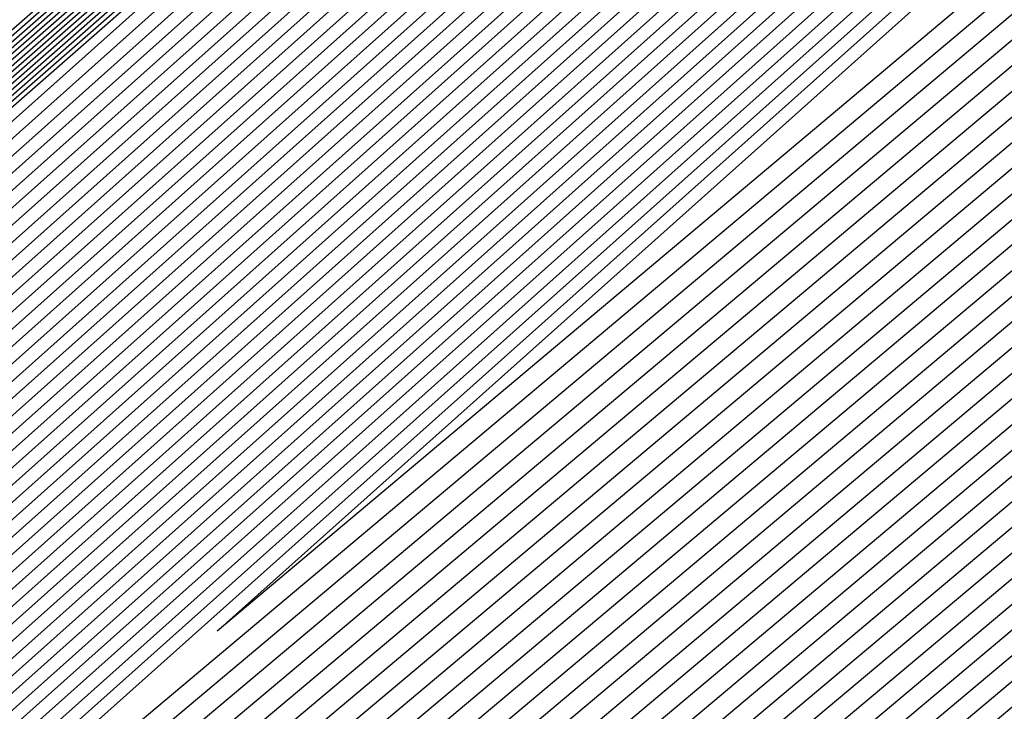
# Model space of a CAD drawing. Extents: x 3249832 to 3255657, y 13789405 to 13793316.
# Tile 1018 of 1056: x 3253212.833 to 3253212.995, y 13791261.223 to 13791261.337. Entities that reach past the tile are written whole.
import ezdxf

# ---------------------------------------------------------------- set-up
doc = ezdxf.new("R2010")
doc.units = 0
doc.header["$LTSCALE"] = 100
doc.header["$MEASUREMENT"] = 0
for name, color, linetype in [('GRATIO_03231_CON', 1, 'CONTINUOUS'), ('GRATIO_0323_ICON', 1, 'CONTINUOUS'), ('TARGETS_EAST', 7, 'CONTINUOUS')]:
    doc.layers.add(name, color=color, linetype=linetype)

# ---------------------------------------------------------------- blocks, each defined once
blk = doc.blocks.new('Gratio_032316_contours')
at = {"layer": 'GRATIO_03231_CON', "color": 5, "linetype": 'Continuous', "flags": 128}
for points in [[(3253266.87636, 13791307.55532), (3253255.85727, 13791297.96842), (3253249.67048, 13791292.64395), (3253247.36261, 13791290.71454), (3253247.01219, 13791290.46171), (3253246.63362, 13791290.12893), (3253243.98452, 13791287.80744), (3253236.75838, 13791281.55041), (3253224.17594, 13791270.72101), (3253211.56711, 13791259.92236), (3253205.78911, 13791255.06754), (3253205.78911, 13791255.06754), (3253211.41709, 13791260.09437), (3253223.89811, 13791271.03953), (3253236.39717, 13791281.9644), (3253243.59719, 13791288.25117), (3253246.25263, 13791290.56509), (3253246.63586, 13791290.89224), (3253246.96491, 13791291.16898), (3253249.24048, 13791293.13303), (3253255.40897, 13791298.4724), (3253266.44556, 13791308.0292)], [(3253266.76123, 13791307.45805), (3253255.8055, 13791297.92629), (3253249.65427, 13791292.63247), (3253247.35964, 13791290.71418), (3253247.01125, 13791290.46279), (3253246.63395, 13791290.13104), (3253243.9935, 13791287.8171), (3253236.79092, 13791281.58047), (3253224.2495, 13791270.78638), (3253211.68179, 13791260.02293), (3253205.92262, 13791255.18394), (3253205.92262, 13791255.18394), (3253211.53225, 13791260.19438), (3253223.97258, 13791271.10386), (3253236.43089, 13791281.99311), (3253243.60744, 13791288.25937), (3253246.25427, 13791290.56571), (3253246.63635, 13791290.89167), (3253246.96371, 13791291.1666), (3253249.22643, 13791293.11909), (3253255.35964, 13791298.42753), (3253266.33287, 13791307.92924)], [(3253266.64611, 13791307.36077), (3253255.75373, 13791297.88417), (3253249.63805, 13791292.621), (3253247.35667, 13791290.71382), (3253247.0103, 13791290.46387), (3253246.63428, 13791290.13316), (3253244.00248, 13791287.82676), (3253236.82346, 13791281.61053), (3253224.32306, 13791270.85174), (3253211.79646, 13791260.1235), (3253206.05613, 13791255.30034), (3253206.05613, 13791255.30033), (3253211.64741, 13791260.29439), (3253224.04705, 13791271.16818), (3253236.46461, 13791282.02182), (3253243.6177, 13791288.26758), (3253246.2559, 13791290.56633), (3253246.63684, 13791290.8911), (3253246.96251, 13791291.16422), (3253249.21238, 13791293.10515), (3253255.31032, 13791298.38266), (3253266.22019, 13791307.82929)], [(3253266.53099, 13791307.2635), (3253255.70196, 13791297.84205), (3253249.62183, 13791292.60952), (3253247.35371, 13791290.71345), (3253247.00936, 13791290.46494), (3253246.63461, 13791290.13527), (3253244.01147, 13791287.83642), (3253236.856, 13791281.64058), (3253224.39663, 13791270.9171), (3253211.91113, 13791260.22407), (3253206.18963, 13791255.41673), (3253206.18963, 13791255.41673), (3253211.76257, 13791260.3944), (3253224.12152, 13791271.23251), (3253236.49833, 13791282.05053), (3253243.62795, 13791288.27578), (3253246.25754, 13791290.56695), (3253246.63734, 13791290.89054), (3253246.96131, 13791291.16183), (3253249.19833, 13791293.09121), (3253255.26099, 13791298.33779), (3253266.1075, 13791307.72933)], [(3253266.30074, 13791307.06895), (3253255.59843, 13791297.7578), (3253249.5894, 13791292.58657), (3253247.34778, 13791290.71273), (3253247.00747, 13791290.4671), (3253246.63526, 13791290.13949), (3253244.02943, 13791287.85574), (3253236.92109, 13791281.7007), (3253224.54375, 13791271.04783), (3253212.14047, 13791260.42521), (3253206.45665, 13791255.64953), (3253206.45665, 13791255.64953), (3253211.99289, 13791260.59441), (3253224.27046, 13791271.36115), (3253236.56577, 13791282.10794), (3253243.64845, 13791288.29219), (3253246.2608, 13791290.56818), (3253246.63832, 13791290.8894), (3253246.95892, 13791291.15707), (3253249.17024, 13791293.06333), (3253255.16235, 13791298.24805), (3253265.88213, 13791307.52942)], [(3253266.18562, 13791306.97167), (3253255.54666, 13791297.71567), (3253249.57318, 13791292.57509), (3253247.34481, 13791290.71237), (3253247.00652, 13791290.46817), (3253246.63559, 13791290.1416), (3253244.03841, 13791287.86541), (3253236.95363, 13791281.73076), (3253224.61732, 13791271.1132), (3253212.25514, 13791260.52577), (3253206.59016, 13791255.76592), (3253206.59016, 13791255.76592), (3253212.10805, 13791260.69442), (3253224.34492, 13791271.42548), (3253236.59949, 13791282.13665), (3253243.6587, 13791288.3004), (3253246.26244, 13791290.5688), (3253246.63881, 13791290.88883), (3253246.95772, 13791291.15468), (3253249.15619, 13791293.04939), (3253255.11302, 13791298.20318), (3253265.76944, 13791307.42947)], [(3253266.07049, 13791306.8744), (3253255.49489, 13791297.67355), (3253249.55697, 13791292.56362), (3253247.34184, 13791290.712), (3253247.00558, 13791290.46925), (3253246.63592, 13791290.14371), (3253244.04739, 13791287.87507), (3253236.98617, 13791281.76081), (3253224.69088, 13791271.17856), (3253212.36981, 13791260.62634), (3253206.72366, 13791255.88232), (3253206.72367, 13791255.88232), (3253212.22321, 13791260.79443), (3253224.41939, 13791271.4898), (3253236.63321, 13791282.16536), (3253243.66895, 13791288.30861), (3253246.26407, 13791290.56942), (3253246.6393, 13791290.88827), (3253246.95652, 13791291.1523), (3253249.14214, 13791293.03545), (3253255.0637, 13791298.15831), (3253265.65676, 13791307.32951)], [(3253265.95537, 13791306.77712), (3253255.44312, 13791297.63143), (3253249.54075, 13791292.55214), (3253247.33888, 13791290.71164), (3253247.00463, 13791290.47032), (3253246.63625, 13791290.14582), (3253244.05637, 13791287.88473), (3253237.01871, 13791281.79087), (3253224.76444, 13791271.24392), (3253212.48448, 13791260.72691), (3253206.85717, 13791255.99872), (3253206.85717, 13791255.99872), (3253212.33837, 13791260.89444), (3253224.49386, 13791271.55413), (3253236.66693, 13791282.19407), (3253243.67921, 13791288.31681), (3253246.26571, 13791290.57004), (3253246.6398, 13791290.8877), (3253246.95533, 13791291.14992), (3253249.12809, 13791293.02151), (3253255.01437, 13791298.11344), (3253265.54407, 13791307.22956)], [(3253265.72512, 13791306.58257), (3253255.33958, 13791297.54718), (3253249.50832, 13791292.52919), (3253247.33294, 13791290.71092), (3253247.00274, 13791290.47248), (3253246.63691, 13791290.15005), (3253244.07433, 13791287.90405), (3253237.0838, 13791281.85099), (3253224.91157, 13791271.37465), (3253212.71382, 13791260.92805), (3253207.12419, 13791256.23151), (3253207.12419, 13791256.23151), (3253212.56869, 13791261.09446), (3253224.6428, 13791271.68278), (3253236.73437, 13791282.25148), (3253243.69971, 13791288.33322), (3253246.26897, 13791290.57127), (3253246.64078, 13791290.88656), (3253246.95293, 13791291.14515), (3253249.1, 13791292.99362), (3253254.91572, 13791298.02371), (3253265.3187, 13791307.02965)], [(3253265.61, 13791306.4853), (3253255.28781, 13791297.50506), (3253249.4921, 13791292.51771), (3253247.32998, 13791290.71056), (3253247.0018, 13791290.47355), (3253246.63724, 13791290.15216), (3253244.08331, 13791287.91371), (3253237.11634, 13791281.88104), (3253224.98513, 13791271.44001), (3253212.82849, 13791261.02862), (3253207.2577, 13791256.34791), (3253207.2577, 13791256.34791), (3253212.68385, 13791261.19447), (3253224.71727, 13791271.7471), (3253236.76809, 13791282.28019), (3253243.70996, 13791288.34143), (3253246.27061, 13791290.57189), (3253246.64127, 13791290.88599), (3253246.95174, 13791291.14277), (3253249.08595, 13791292.97968), (3253254.8664, 13791297.97884), (3253265.20602, 13791306.92969)], [(3253265.49488, 13791306.38803), (3253255.23605, 13791297.46293), (3253249.47588, 13791292.50624), (3253247.32701, 13791290.71019), (3253247.00085, 13791290.47463), (3253246.63757, 13791290.15427), (3253244.0923, 13791287.92337), (3253237.14888, 13791281.9111), (3253225.0587, 13791271.50538), (3253212.94316, 13791261.12919), (3253207.39121, 13791256.46431), (3253207.39121, 13791256.46431), (3253212.79901, 13791261.29448), (3253224.79174, 13791271.81143), (3253236.80181, 13791282.3089), (3253243.72021, 13791288.34963), (3253246.27224, 13791290.57251), (3253246.64176, 13791290.88543), (3253246.95054, 13791291.14038), (3253249.0719, 13791292.96574), (3253254.81708, 13791297.93397), (3253265.09333, 13791306.82974)], [(3253265.37976, 13791306.29075), (3253255.18428, 13791297.42081), (3253249.45967, 13791292.49476), (3253247.32404, 13791290.70983), (3253246.9999, 13791290.47571), (3253246.6379, 13791290.15638), (3253244.10128, 13791287.93303), (3253237.18142, 13791281.94116), (3253225.13226, 13791271.57074), (3253213.05783, 13791261.22976), (3253207.52471, 13791256.5807), (3253207.52471, 13791256.5807), (3253212.91417, 13791261.39448), (3253224.86621, 13791271.87575), (3253236.83553, 13791282.33761), (3253243.73047, 13791288.35784), (3253246.27388, 13791290.57313), (3253246.64226, 13791290.88486), (3253246.94934, 13791291.138), (3253249.05785, 13791292.9518), (3253254.76775, 13791297.8891), (3253264.98065, 13791306.72978)], [(3253265.14951, 13791306.0962), (3253255.08074, 13791297.33656), (3253249.42723, 13791292.47181), (3253247.31811, 13791290.70911), (3253246.99801, 13791290.47786), (3253246.63856, 13791290.1606), (3253244.11924, 13791287.95236), (3253237.24651, 13791282.00127), (3253225.27938, 13791271.70147), (3253213.28717, 13791261.4309), (3253207.79173, 13791256.8135), (3253207.79173, 13791256.8135), (3253213.14449, 13791261.5945), (3253225.01515, 13791272.0044), (3253236.90297, 13791282.39502), (3253243.75097, 13791288.37425), (3253246.27714, 13791290.57436), (3253246.64324, 13791290.88372), (3253246.94695, 13791291.13323), (3253249.02975, 13791292.92392), (3253254.6691, 13791297.79936), (3253264.75528, 13791306.52987)], [(3253265.03439, 13791305.99892), (3253255.02897, 13791297.29444), (3253249.41102, 13791292.46033), (3253247.31514, 13791290.70874), (3253246.99707, 13791290.47894), (3253246.63889, 13791290.16271), (3253244.12822, 13791287.96202), (3253237.27905, 13791282.03133), (3253225.35295, 13791271.76683), (3253213.40184, 13791261.53147), (3253207.92524, 13791256.92989), (3253207.92524, 13791256.92989), (3253213.25965, 13791261.69451), (3253225.08961, 13791272.06873), (3253236.93669, 13791282.42373), (3253243.76122, 13791288.38246), (3253246.27878, 13791290.57498), (3253246.64373, 13791290.88316), (3253246.94575, 13791291.13085), (3253249.01571, 13791292.90998), (3253254.61978, 13791297.75449), (3253264.64259, 13791306.42992)], [(3253264.91926, 13791305.90165), (3253254.9772, 13791297.25231), (3253249.3948, 13791292.44886), (3253247.31218, 13791290.70838), (3253246.99612, 13791290.48001), (3253246.63922, 13791290.16482), (3253244.1372, 13791287.97168), (3253237.31159, 13791282.06139), (3253225.42651, 13791271.83219), (3253213.51651, 13791261.63204), (3253208.05874, 13791257.04629), (3253208.05875, 13791257.04629), (3253213.37481, 13791261.79452), (3253225.16408, 13791272.13306), (3253236.97041, 13791282.45244), (3253243.77147, 13791288.39066), (3253246.28041, 13791290.5756), (3253246.64422, 13791290.88259), (3253246.94455, 13791291.12847), (3253249.00166, 13791292.89604), (3253254.57046, 13791297.70962), (3253264.52991, 13791306.32996)], [(3253264.80414, 13791305.80438), (3253254.92543, 13791297.21019), (3253249.37858, 13791292.43738), (3253247.30921, 13791290.70802), (3253246.99518, 13791290.48109), (3253246.63955, 13791290.16693), (3253244.14618, 13791287.98134), (3253237.34413, 13791282.09145), (3253225.50007, 13791271.89756), (3253213.63118, 13791261.73261), (3253208.19225, 13791257.16269), (3253208.19225, 13791257.16269), (3253213.48997, 13791261.89453), (3253225.23855, 13791272.19738), (3253237.00413, 13791282.48115), (3253243.78172, 13791288.39887), (3253246.28205, 13791290.57622), (3253246.64472, 13791290.88202), (3253246.94335, 13791291.12608), (3253248.98761, 13791292.8821), (3253254.52113, 13791297.66475), (3253264.41722, 13791306.23001)], [(3253264.57389, 13791305.60983), (3253254.8219, 13791297.12594), (3253249.34615, 13791292.41443), (3253247.30328, 13791290.7073), (3253246.99329, 13791290.48324), (3253246.64021, 13791290.17116), (3253244.16415, 13791288.00066), (3253237.40922, 13791282.15156), (3253225.6472, 13791272.02829), (3253213.86052, 13791261.93375), (3253208.45927, 13791257.39548), (3253208.45927, 13791257.39548), (3253213.72028, 13791262.09454), (3253225.38749, 13791272.32603), (3253237.07157, 13791282.53856), (3253243.80223, 13791288.41528), (3253246.28532, 13791290.57745), (3253246.6457, 13791290.88089), (3253246.94096, 13791291.12132), (3253248.95951, 13791292.85422), (3253254.42248, 13791297.57502), (3253264.19185, 13791306.0301)], [(3253264.45877, 13791305.51255), (3253254.77013, 13791297.08382), (3253249.32993, 13791292.40295), (3253247.30031, 13791290.70693), (3253246.99234, 13791290.48432), (3253246.64054, 13791290.17327), (3253244.17313, 13791288.01032), (3253237.44176, 13791282.18162), (3253225.72077, 13791272.09365), (3253213.97519, 13791262.03431), (3253208.59278, 13791257.51188), (3253208.59278, 13791257.51188), (3253213.83545, 13791262.19455), (3253225.46196, 13791272.39036), (3253237.10529, 13791282.56727), (3253243.81248, 13791288.42348), (3253246.28695, 13791290.57807), (3253246.64619, 13791290.88032), (3253246.93976, 13791291.11893), (3253248.94547, 13791292.84028), (3253254.37316, 13791297.53015), (3253264.07917, 13791305.93015)], [(3253264.34365, 13791305.41528), (3253254.71836, 13791297.0417), (3253249.31372, 13791292.39148), (3253247.29734, 13791290.70657), (3253246.9914, 13791290.48539), (3253246.64087, 13791290.17538), (3253244.18211, 13791288.01998), (3253237.4743, 13791282.21168), (3253225.79433, 13791272.15901), (3253214.08986, 13791262.13489), (3253208.72629, 13791257.62828), (3253208.72628, 13791257.62828), (3253213.9506, 13791262.29456), (3253225.53643, 13791272.45468), (3253237.13901, 13791282.59598), (3253243.82273, 13791288.43169), (3253246.28858, 13791290.57869), (3253246.64668, 13791290.87975), (3253246.93857, 13791291.11655), (3253248.93142, 13791292.82634), (3253254.32383, 13791297.48528), (3253263.96648, 13791305.83019)], [(3253264.22852, 13791305.318), (3253254.66659, 13791296.99957), (3253249.2975, 13791292.38), (3253247.29438, 13791290.70621), (3253246.99045, 13791290.48647), (3253246.6412, 13791290.17749), (3253244.19109, 13791288.02965), (3253237.50684, 13791282.24174), (3253225.86789, 13791272.22438), (3253214.20454, 13791262.23545), (3253208.85979, 13791257.74467), (3253208.85979, 13791257.74467), (3253214.06576, 13791262.39457), (3253225.6109, 13791272.51901), (3253237.17273, 13791282.62469), (3253243.83298, 13791288.4399), (3253246.29022, 13791290.57931), (3253246.64717, 13791290.87918), (3253246.93737, 13791291.11417), (3253248.91737, 13791292.8124), (3253254.27451, 13791297.44041), (3253263.8538, 13791305.73024)], [(3253263.99828, 13791305.12345), (3253254.56305, 13791296.91532), (3253249.26507, 13791292.35705), (3253247.28844, 13791290.70548), (3253246.98856, 13791290.48862), (3253246.64186, 13791290.18171), (3253244.20905, 13791288.04897), (3253237.57193, 13791282.30185), (3253226.01502, 13791272.3551), (3253214.43388, 13791262.43659), (3253209.12681, 13791257.97747), (3253209.12681, 13791257.97747), (3253214.29608, 13791262.59459), (3253225.75984, 13791272.64766), (3253237.24016, 13791282.6821), (3253243.85349, 13791288.45631), (3253246.29349, 13791290.58054), (3253246.64816, 13791290.87805), (3253246.93497, 13791291.1094), (3253248.88927, 13791292.78452), (3253254.17586, 13791297.35067), (3253263.62842, 13791305.53033)], [(3253263.88315, 13791305.02618), (3253254.51129, 13791296.8732), (3253249.24885, 13791292.34558), (3253247.28548, 13791290.70512), (3253246.98761, 13791290.4897), (3253246.64219, 13791290.18382), (3253244.21803, 13791288.05863), (3253237.60447, 13791282.33191), (3253226.08858, 13791272.42047), (3253214.54855, 13791262.53716), (3253209.26032, 13791258.09386), (3253209.26032, 13791258.09386), (3253214.41124, 13791262.69459), (3253225.8343, 13791272.71198), (3253237.27388, 13791282.71081), (3253243.86374, 13791288.46451), (3253246.29512, 13791290.58116), (3253246.64865, 13791290.87748), (3253246.93378, 13791291.10702), (3253248.87522, 13791292.77058), (3253254.12654, 13791297.3058), (3253263.51574, 13791305.43037)], [(3253263.76803, 13791304.9289), (3253254.45952, 13791296.83108), (3253249.23263, 13791292.3341), (3253247.28251, 13791290.70476), (3253246.98667, 13791290.49078), (3253246.64252, 13791290.18593), (3253244.22702, 13791288.06829), (3253237.63701, 13791282.36197), (3253226.16214, 13791272.48583), (3253214.66322, 13791262.63773), (3253209.39382, 13791258.21026), (3253209.39382, 13791258.21026), (3253214.5264, 13791262.7946), (3253225.90877, 13791272.77631), (3253237.3076, 13791282.73952), (3253243.87399, 13791288.47272), (3253246.29675, 13791290.58178), (3253246.64914, 13791290.87691), (3253246.93258, 13791291.10463), (3253248.86118, 13791292.75664), (3253254.07721, 13791297.26093), (3253263.40305, 13791305.33042)], [(3253263.65291, 13791304.83163), (3253254.40775, 13791296.78895), (3253249.21642, 13791292.32262), (3253247.27954, 13791290.7044), (3253246.98572, 13791290.49185), (3253246.64285, 13791290.18805), (3253244.236, 13791288.07795), (3253237.66955, 13791282.39203), (3253226.23571, 13791272.55119), (3253214.77789, 13791262.7383), (3253209.52733, 13791258.32666), (3253209.52733, 13791258.32666), (3253214.64156, 13791262.89461), (3253225.98324, 13791272.84063), (3253237.34132, 13791282.76823), (3253243.88424, 13791288.48092), (3253246.29839, 13791290.5824), (3253246.64963, 13791290.87634), (3253246.93138, 13791291.10225), (3253248.84713, 13791292.7427), (3253254.02789, 13791297.21606), (3253263.29037, 13791305.23046)], [(3253226.38283, 13791272.68192), (3253215.00723, 13791262.93944), (3253209.79435, 13791258.55945), (3253209.79435, 13791258.55945), (3253214.87188, 13791263.09463), (3253226.13218, 13791272.96928)], [(3253226.4564, 13791272.74729), (3253215.1219, 13791263.04001), (3253209.92785, 13791258.67585), (3253209.92786, 13791258.67585), (3253214.98704, 13791263.19464), (3253226.20665, 13791273.03361)], [(3253226.52996, 13791272.81265), (3253215.23657, 13791263.14058), (3253210.06136, 13791258.79225), (3253210.06136, 13791258.79225), (3253215.1022, 13791263.29465), (3253226.28112, 13791273.09794)], [(3253226.60352, 13791272.87801), (3253215.35124, 13791263.24115), (3253210.19487, 13791258.90864), (3253210.19487, 13791258.90864), (3253215.21736, 13791263.39465), (3253226.35559, 13791273.16226)], [(3253226.75065, 13791273.00874), (3253215.58058, 13791263.44229), (3253210.46189, 13791259.14144), (3253210.46189, 13791259.14144), (3253215.44768, 13791263.59467), (3253226.50453, 13791273.29091)], [(3253226.82421, 13791273.0741), (3253215.69525, 13791263.54285), (3253210.5954, 13791259.25783), (3253210.5954, 13791259.25783), (3253215.56284, 13791263.69468), (3253226.57899, 13791273.35524)], [(3253226.89778, 13791273.13947), (3253215.80992, 13791263.64343), (3253210.7289, 13791259.37423), (3253210.7289, 13791259.37423), (3253215.678, 13791263.79469), (3253226.65346, 13791273.41956)], [(3253226.97134, 13791273.20483), (3253215.92459, 13791263.74399), (3253210.86241, 13791259.49063), (3253210.86241, 13791259.49063), (3253215.79316, 13791263.8947)], [(3253216.15393, 13791263.94513), (3253211.12943, 13791259.72342), (3253211.12943, 13791259.72342), (3253216.02348, 13791264.09471)], [(3253216.2686, 13791264.0457), (3253211.26293, 13791259.83982), (3253211.26294, 13791259.83982), (3253216.13864, 13791264.19472)], [(3253216.38328, 13791264.14627), (3253211.39644, 13791259.95622), (3253211.39644, 13791259.95622), (3253216.2538, 13791264.29473)], [(3253216.49795, 13791264.24684), (3253211.52995, 13791260.07261), (3253211.52995, 13791260.07261), (3253216.36896, 13791264.39474)], [(3253216.72729, 13791264.44798), (3253211.79697, 13791260.30541), (3253211.79697, 13791260.30541), (3253216.59928, 13791264.59476)], [(3253216.84196, 13791264.54855), (3253211.93048, 13791260.4218), (3253211.93047, 13791260.4218), (3253216.71444, 13791264.69477)], [(3253216.95663, 13791264.64912), (3253212.06398, 13791260.5382), (3253212.06398, 13791260.5382), (3253216.82959, 13791264.79477)], [(3253217.0713, 13791264.74969), (3253212.19749, 13791260.6546), (3253212.19749, 13791260.6546), (3253216.94475, 13791264.89478)], [(3253217.30064, 13791264.95083), (3253212.46451, 13791260.88739), (3253212.46451, 13791260.88739), (3253217.17507, 13791265.0948)], [(3253217.41531, 13791265.0514), (3253212.59801, 13791261.00379), (3253212.59801, 13791261.00379), (3253217.29023, 13791265.19481)], [(3253217.52998, 13791265.15197), (3253212.73152, 13791261.12019), (3253212.73152, 13791261.12019), (3253217.40539, 13791265.29482)], [(3253217.64465, 13791265.25253), (3253212.86503, 13791261.23658), (3253212.86503, 13791261.23658), (3253217.52055, 13791265.39483)]]:
    blk.add_lwpolyline(points, dxfattribs=at)
at = {"layer": 'GRATIO_0323_ICON', "color": 7, "linetype": 'Continuous', "flags": 128}
for points in [[(3253266.99148, 13791307.6526), (3253255.90904, 13791298.01054), (3253249.6867, 13791292.65542), (3253247.36557, 13791290.7149), (3253247.01314, 13791290.46064), (3253246.63329, 13791290.12682), (3253243.97554, 13791287.79778), (3253236.72583, 13791281.52035), (3253224.10237, 13791270.65565), (3253211.45244, 13791259.82179), (3253205.6556, 13791254.95114), (3253205.6556, 13791254.95114), (3253211.30193, 13791259.99436), (3253223.82364, 13791270.9752), (3253236.36345, 13791281.93569), (3253243.58694, 13791288.24296), (3253246.251, 13791290.56448), (3253246.63537, 13791290.89281), (3253246.9661, 13791291.17137), (3253249.25453, 13791293.14697), (3253255.45829, 13791298.51727), (3253266.55824, 13791308.12915)], [(3253266.41586, 13791307.16622), (3253255.65019, 13791297.79992), (3253249.60562, 13791292.59805), (3253247.35074, 13791290.71309), (3253247.00841, 13791290.46602), (3253246.63494, 13791290.13738), (3253244.02045, 13791287.84608), (3253236.88854, 13791281.67064), (3253224.47019, 13791270.98247), (3253212.0258, 13791260.32464), (3253206.32314, 13791255.53313), (3253206.32314, 13791255.53313), (3253211.87773, 13791260.49441), (3253224.19599, 13791271.29683), (3253236.53205, 13791282.07923), (3253243.6382, 13791288.28399), (3253246.25917, 13791290.56757), (3253246.63783, 13791290.88997), (3253246.96012, 13791291.15945), (3253249.18429, 13791293.07727), (3253255.21167, 13791298.29292), (3253265.99481, 13791307.62938)], [(3253265.84025, 13791306.67985), (3253255.39135, 13791297.5893), (3253249.52453, 13791292.54067), (3253247.33591, 13791290.71128), (3253247.00369, 13791290.4714), (3253246.63658, 13791290.14793), (3253244.06535, 13791287.89439), (3253237.05125, 13791281.82093), (3253224.83801, 13791271.30929), (3253212.59915, 13791260.82748), (3253206.99068, 13791256.11511), (3253206.99068, 13791256.11512), (3253212.45353, 13791260.99445), (3253224.56833, 13791271.61845), (3253236.70065, 13791282.22277), (3253243.68946, 13791288.32502), (3253246.26734, 13791290.57065), (3253246.64029, 13791290.88713), (3253246.95413, 13791291.14753), (3253249.11404, 13791293.00756), (3253254.96505, 13791298.06857), (3253265.43139, 13791307.1296)], [(3253265.26463, 13791306.19348), (3253255.13251, 13791297.37869), (3253249.44345, 13791292.48329), (3253247.32108, 13791290.70947), (3253246.99896, 13791290.47678), (3253246.63823, 13791290.15849), (3253244.11026, 13791287.9427), (3253237.21396, 13791281.97122), (3253225.20582, 13791271.6361), (3253213.1725, 13791261.33033), (3253207.65822, 13791256.6971), (3253207.65822, 13791256.6971), (3253213.02933, 13791261.49449), (3253224.94068, 13791271.94008), (3253236.86925, 13791282.36631), (3253243.74072, 13791288.36604), (3253246.27551, 13791290.57374), (3253246.64275, 13791290.88429), (3253246.94814, 13791291.13562), (3253249.0438, 13791292.93786), (3253254.71843, 13791297.84423), (3253264.86796, 13791306.62983)], [(3253264.68902, 13791305.7071), (3253254.87367, 13791297.16807), (3253249.36237, 13791292.42591), (3253247.30624, 13791290.70766), (3253246.99423, 13791290.48216), (3253246.63988, 13791290.16905), (3253244.15517, 13791287.991), (3253237.37667, 13791282.12151), (3253225.57364, 13791271.96292), (3253213.74585, 13791261.83318), (3253208.32576, 13791257.27908), (3253208.32576, 13791257.27908), (3253213.60512, 13791261.99453), (3253225.31302, 13791272.26171), (3253237.03785, 13791282.50985), (3253243.79198, 13791288.40707), (3253246.28368, 13791290.57683), (3253246.64521, 13791290.88145), (3253246.94216, 13791291.1237), (3253248.97356, 13791292.86816), (3253254.47181, 13791297.61988), (3253264.30454, 13791306.13006)], [(3253264.1134, 13791305.22073), (3253254.61482, 13791296.95745), (3253249.28128, 13791292.36853), (3253247.29141, 13791290.70585), (3253246.98951, 13791290.48755), (3253246.64153, 13791290.1796), (3253244.20007, 13791288.03931), (3253237.53939, 13791282.27179), (3253225.94146, 13791272.28974), (3253214.31921, 13791262.33602), (3253208.9933, 13791257.86107), (3253208.9933, 13791257.86107), (3253214.18092, 13791262.49458), (3253225.68537, 13791272.58333), (3253237.20645, 13791282.65339), (3253243.84324, 13791288.4481), (3253246.29185, 13791290.57992), (3253246.64767, 13791290.87861), (3253246.93617, 13791291.11178), (3253248.90332, 13791292.79846), (3253254.22519, 13791297.39554), (3253263.74111, 13791305.63028)], [(3253226.30927, 13791272.61656), (3253214.89256, 13791262.83887), (3253209.66084, 13791258.44306), (3253209.66084, 13791258.44305), (3253214.75672, 13791262.99462), (3253226.05771, 13791272.90496)], [(3253226.67709, 13791272.94338), (3253215.46591, 13791263.34172), (3253210.32838, 13791259.02504), (3253210.32838, 13791259.02504), (3253215.33252, 13791263.49466), (3253226.43006, 13791273.22659)], [(3253216.03926, 13791263.84456), (3253210.99592, 13791259.60703), (3253210.99592, 13791259.60703), (3253215.90832, 13791263.99471)], [(3253216.61262, 13791264.34741), (3253211.66346, 13791260.18901), (3253211.66346, 13791260.18901), (3253216.48412, 13791264.49475)], [(3253217.18597, 13791264.85026), (3253212.331, 13791260.77099), (3253212.331, 13791260.77099), (3253217.05991, 13791264.99479)]]:
    blk.add_lwpolyline(points, dxfattribs=at)

msp = doc.modelspace()

# ---------------------------------------------------------------- block references
at = {"layer": 'TARGETS_EAST'}
msp.add_blockref('Gratio_032316_contours', (0, 0), dxfattribs=at)

doc.saveas('drawing.dxf')
